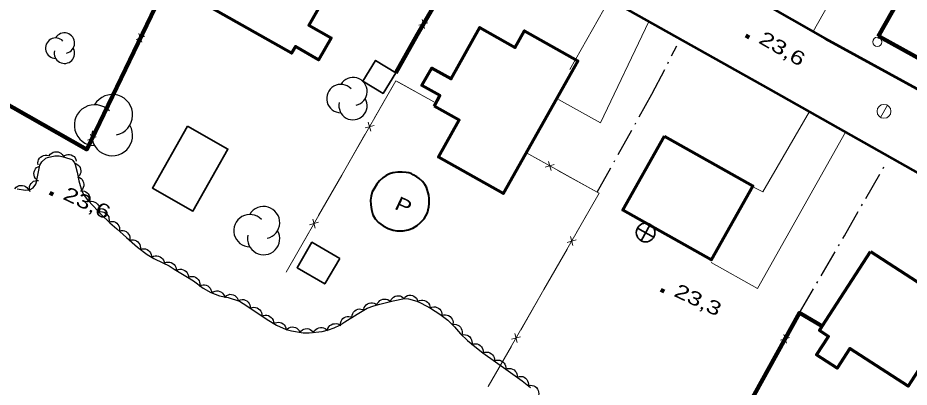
# Model space of a CAD drawing. Extents: x 356765 to 358572, y 5103174 to 5104650.
# Drawn here: x 357618.7 to 357714.5, y 5104126.4 to 5104166.1 of the extents above; entities that cross this region are included whole.
import ezdxf

# ---------------------------------------------------------------- set-up
doc = ezdxf.new("R2010")
doc.units = 0
doc.header["$LTSCALE"] = 0.6
doc.linetypes.add('DOT_DASHED', pattern=[7.7, 5, -1.2, 0.3, -1.2])
for name, color, linetype, lineweight in [('19', 7, 'Continuous', 13), ('21', 7, 'Continuous', 53), ('3', 7, 'Continuous', 140), ('31', 7, 'Continuous', 70), ('34', 7, 'Continuous', 35), ('36', 7, 'Continuous', 13), ('37', 7, 'Continuous', 13), ('38', 7, 'Continuous', 40), ('41', 7, 'DOT_DASHED', 25), ('44', 7, 'Continuous', 25)]:
    doc.layers.add(name, color=color, linetype=linetype, lineweight=lineweight)

msp = doc.modelspace()

# ---------------------------------------------------------------- linework, layer by layer
at = {"layer": '19'}
msp.add_line((357682.32, 5104168.08), (357678.06, 5104160.55), dxfattribs=at)
for points in [[(357704.2, 5104164.62), (357715.71, 5104184.94), (357707.97, 5104188.84), (357706.57, 5104186.35)], [(357686.55, 5104165.7), (357681.36, 5104154.8), (357676.85, 5104157.33)], [(357703.82, 5104156.01), (357698.81, 5104147.42), (357697.86, 5104147.86)], [(357693.25, 5104139.83), (357698.23, 5104137.03), (357707.69, 5104153.82)]]:
    msp.add_lwpolyline(points, dxfattribs=at)
at = {"layer": '21'}
for points in [[(357617.6, 5104220.46), (357625.06, 5104215.76), (357624.75, 5104214.09), (357624.79, 5104212.67), (357625.19, 5104211.41), (357625.74, 5104210.11), (357627.33, 5104207.79), (357634.41, 5104203.68), (357638.53, 5104201.37), (357655.04, 5104192.13), (357677.32, 5104179.73), (357679.67, 5104178.42), (357685.7, 5104175.07), (357691.16, 5104172.04), (357705.49, 5104163.88), (357715.7, 5104158.29)], [(357618.71, 5104201.15), (357620.8, 5104201.13), (357622.5, 5104200.63), (357624.26, 5104199.9), (357632.16, 5104195.87), (357650.85, 5104185.51), (357676.25, 5104171.48), (357699.38, 5104158.51), (357731.27, 5104140.51), (357734.52, 5104138.7), (357740.97, 5104134.84)]]:
    msp.add_lwpolyline(points, dxfattribs=at)
at = {"layer": '3'}
for p, q in [((357696.99, 5104164.18), (357697.34, 5104163.98)), ((357622.19, 5104147.3), (357622.55, 5104147.13)), ((357687.84, 5104136.89), (357688.2, 5104136.72))]:
    msp.add_line(p, q, dxfattribs=at)
at = {"layer": '31'}
for points in [[(357642.68, 5104177.51), (357653.48, 5104171.4), (357650.02, 5104165.3), (357652.4, 5104163.95), (357651.06, 5104161.59), (357648.58, 5104163), (357648.17, 5104162.28), (357637.48, 5104168.34), (357638.21, 5104169.64), (357642.68, 5104177.51)], [(357663.48, 5104156.61), (357664.11, 5104157.73), (357662.17, 5104158.82), (357663.22, 5104160.69), (357665.3, 5104159.52), (357668.4, 5104165.04), (357672.19, 5104162.91), (357673.19, 5104164.7), (357678.91, 5104161.48), (357670.89, 5104147.24), (357663.95, 5104151.14), (357666.18, 5104155.09), (357663.48, 5104156.61)], [(357688.24, 5104153.38), (357697.73, 5104148.05), (357693.26, 5104140.11), (357683.77, 5104145.45), (357688.24, 5104153.38)], [(357710.36, 5104141), (357719.82, 5104134.88), (357714.75, 5104127.05), (357714.42, 5104126.54), (357708.15, 5104130.59), (357706.78, 5104128.47), (357704.57, 5104129.9), (357705.86, 5104131.88), (357704.88, 5104132.53), (357705.17, 5104132.99), (357710.36, 5104141)]]:
    msp.add_lwpolyline(points, close=True, dxfattribs=at)
at = {"layer": '31', "lineweight": 35}
for points in [[(357659.36, 5104160.18), (357657.99, 5104157.96), (357655.82, 5104159.3), (357657.19, 5104161.51), (357659.36, 5104160.18)], [(357636.97, 5104154.45), (357633.21, 5104147.8), (357637.56, 5104145.34), (357641.32, 5104151.99), (357636.97, 5104154.45)], [(357653.34, 5104140.23), (357650.35, 5104141.99), (357648.75, 5104139.26), (357651.73, 5104137.51), (357653.34, 5104140.23)]]:
    msp.add_lwpolyline(points, close=True, dxfattribs=at)
at = {"layer": '34'}
for p, q in [((357687.07, 5104142.54), (357685.33, 5104143.52)), ((357686.69, 5104143.9), (357685.71, 5104142.16))]:
    msp.add_line(p, q, dxfattribs=at)
msp.add_circle((357686.2054, 5104143.0316), 1, dxfattribs=at)
at = {"layer": '36'}
msp.add_line((357711.46, 5104155.38), (357712.18, 5104156.7), dxfattribs=at)
for centre, radius in [((357711.1038, 5104163.4971), 0.5), ((357711.8193, 5104156.045), 0.75)]:
    msp.add_circle(centre, radius, dxfattribs=at)
at = {"layer": '37'}
for p, q in [((357634.52, 5104169.34), (357632.35, 5104164.84)), ((357662.79, 5104165.53), (357661.82, 5104165.28)), ((357662.44, 5104164.92), (357662.18, 5104165.89)), ((357631.45, 5104163.77), (357632.39, 5104164.1)), ((357631.75, 5104164.41), (357632.08, 5104163.46)), ((357631.49, 5104163.04), (357629.32, 5104158.53)), ((357659.65, 5104159.17), (357663.44, 5104157.07)), ((357629.32, 5104158.53), (357627.15, 5104154.03)), ((357622.06, 5104154.28), (357617.71, 5104156.75)), ((357657.02, 5104154.54), (357656.06, 5104154.28)), ((357656.67, 5104153.92), (357656.41, 5104154.89)), ((357626.24, 5104152.96), (357627.18, 5104153.29)), ((357626.55, 5104153.6), (357626.88, 5104152.65)), ((357653.56, 5104149.2), (357656.04, 5104153.54)), ((357675.03, 5104150.68), (357673.32, 5104151.62)), ((357676.38, 5104150.33), (357675.42, 5104150.06)), ((357675.76, 5104150.67), (357676.04, 5104149.71)), ((357651.07, 5104144.86), (357653.56, 5104149.2)), ((357650.7, 5104143.51), (357650.44, 5104144.48)), ((357651.06, 5104144.13), (357650.09, 5104143.86)), ((357647.59, 5104138.79), (357650.08, 5104143.13)), ((357678.39, 5104141.63), (357678.13, 5104142.6)), ((357678.74, 5104142.24), (357677.77, 5104141.98)), ((357675.27, 5104136.91), (357677.76, 5104141.25)), ((357672.78, 5104132.57), (357675.27, 5104136.91)), ((357672.42, 5104131.22), (357672.15, 5104132.19)), ((357701.05, 5104132.1), (357701.33, 5104131.14)), ((357672.77, 5104131.84), (357671.8, 5104131.57)), ((357700.71, 5104131.48), (357701.67, 5104131.75)), ((357669.3, 5104126.5), (357671.79, 5104130.84)), ((357700.7, 5104130.74), (357698.28, 5104126.37))]:
    msp.add_line(p, q, dxfattribs=at)
at = {"layer": '37', "lineweight": 158}
msp.add_lwpolyline([(357711.2, 5104164.09), (357730.01, 5104197.2), (357743.84, 5104189.58), (357725.45, 5104156.29), (357711.38, 5104164.04), (357711.2, 5104164.09)], close=True, dxfattribs=at)
for points in [[(357629.59, 5104177.02), (357636.35, 5104173.12), (357635.37, 5104171.1), (357626.15, 5104151.96), (357595.95, 5104169.12), (357597.99, 5104171.02), (357599.92, 5104173.08), (357602.99, 5104176.46), (357605.01, 5104178.86), (357606.76, 5104181.12), (357608.65, 5104183.79), (357611.44, 5104187.91)], [(357659.36, 5104160.18), (357661.64, 5104164.26), (357667.29, 5104173.93)], [(357705.17, 5104132.99), (357702.73, 5104134.4), (357692.24, 5104115.46), (357700.9, 5104110.26)]]:
    msp.add_lwpolyline(points, dxfattribs=at)
at = {"layer": '37'}
for points in [[(357659.36, 5104160.18), (357661.64, 5104164.26), (357661.8, 5104164.54)], [(357647.59, 5104138.79), (357659.36, 5104159.33), (357663.44, 5104157.07)], [(357657.04, 5104155.28), (357659.36, 5104159.33), (357659.65, 5104159.17)], [(357626.28, 5104152.23), (357626.15, 5104151.96), (357622.06, 5104154.28)], [(357669.3, 5104126.5), (357681.21, 5104147.26), (357681.01, 5104147.37), (357673.32, 5104151.62)], [(357681.15, 5104147.29), (357681.01, 5104147.37), (357676.78, 5104149.71)], [(357678.75, 5104142.98), (357681.21, 5104147.26), (357681.15, 5104147.29)], [(357705.17, 5104132.99), (357702.73, 5104134.4), (357701.67, 5104132.49)]]:
    msp.add_lwpolyline(points, dxfattribs=at)
at = {"layer": '38'}
msp.add_lwpolyline([(357660.76, 5104149.45), (357660.48, 5104149.48), (357660.04, 5104149.53), (357659.59, 5104149.51), (357659.06, 5104149.44), (357658.67, 5104149.32), (357658.33, 5104149.14), (357657.98, 5104148.92), (357657.62, 5104148.58), (357657.32, 5104148.21), (357657.06, 5104147.79), (357656.84, 5104147.4), (357656.7, 5104146.94), (357656.66, 5104146.52), (357656.68, 5104146.02), (357656.75, 5104145.49), (357656.91, 5104144.94), (357657.16, 5104144.51), (357657.52, 5104144.11), (357657.99, 5104143.76), (357658.55, 5104143.45), (357659.08, 5104143.27), (357659.49, 5104143.21), (357660.17, 5104143.2), (357660.68, 5104143.31), (357661.2, 5104143.51), (357661.65, 5104143.78), (357662, 5104144.1), (357662.4, 5104144.51), (357662.76, 5104145.16), (357662.92, 5104145.79), (357662.95, 5104146.11), (357662.96, 5104146.69), (357662.92, 5104147.06), (357662.65, 5104147.89), (357662.48, 5104148.2), (357662.24, 5104148.51), (357661.88, 5104148.83), (357661.61, 5104149.01), (357661.23, 5104149.24), (357661.02, 5104149.36), (357660.76, 5104149.45)], close=True, dxfattribs=at)
at = {"layer": '41'}
for points in [[(357681.01, 5104147.37), (357686.87, 5104157.89), (357689.56, 5104163.06)], [(357702.73, 5104134.4), (357707.57, 5104142.68), (357711.95, 5104150.33)]]:
    msp.add_lwpolyline(points, dxfattribs=at)
at = {"layer": '44', "linetype": 'DOT_DASHED'}
msp.add_lwpolyline([(357618.66, 5104147.71), (357619.57, 5104147.59), (357620.06, 5104147.66), (357620.4, 5104147.84), (357620.68, 5104148.23), (357620.77, 5104148.48), (357620.85, 5104149.01), (357621.1, 5104150.26), (357621.31, 5104150.63), (357621.76, 5104151.03), (357621.95, 5104151.09), (357622.71, 5104151.26), (357623.18, 5104151.26), (357623.76, 5104151.13), (357624.55, 5104150.87), (357624.67, 5104150.76), (357624.85, 5104150.51), (357624.91, 5104150.34), (357625.12, 5104149.5), (357625.29, 5104148.59), (357625.61, 5104147.47), (357625.88, 5104147.01), (357626.24, 5104146.55), (357626.89, 5104145.88), (357627.68, 5104145.01), (357628.64, 5104144.07), (357629.39, 5104143.44), (357630.41, 5104142.51), (357631.62, 5104141.45), (357632.65, 5104140.66), (357633.38, 5104140.26), (357634.32, 5104139.79), (357635, 5104139.45), (357635, 5104139.45), (357635.55, 5104139.09), (357635.71, 5104139.01), (357636.99, 5104138.26), (357637.63, 5104137.84), (357638.68, 5104137.05), (357639.5, 5104136.59), (357640.42, 5104136.25), (357641.35, 5104136.05), (357642.58, 5104135.65), (357642.96, 5104135.41), (357644.22, 5104134.58), (357645.55, 5104133.68), (357646.54, 5104133.08), (357647.58, 5104132.62), (357648.15, 5104132.47), (357649.4, 5104132.28), (357650.07, 5104132.26), (357651.45, 5104132.41), (357652.13, 5104132.58), (357652.75, 5104132.8), (357653.35, 5104133.09), (357653.9, 5104133.43), (357655.22, 5104134.28), (357656.3, 5104134.9), (357656.99, 5104135.15), (357657.66, 5104135.33), (357659.09, 5104135.71), (357660.31, 5104135.94), (357660.74, 5104135.92), (357661.62, 5104135.68), (357662.1, 5104135.45), (357663.1, 5104134.91), (357664.11, 5104134.28), (357664.96, 5104133.63), (357665.66, 5104132.92), (357666.33, 5104132.17), (357667.05, 5104131.45), (357667.84, 5104130.79), (357668.72, 5104130.13), (357670.09, 5104129.16), (357671.43, 5104128.19), (357672.93, 5104127.13), (357673.82, 5104126.41)], dxfattribs=at)
at = {"layer": '44'}
for points in [[(357620.93, 5104150.29), (357620.9, 5104150.5), (357620.93, 5104150.7), (357620.98, 5104150.85), (357621.08, 5104151), (357621.2, 5104151.14), (357621.37, 5104151.24), (357621.51, 5104151.31), (357621.69, 5104151.33), (357621.87, 5104151.33), (357622.05, 5104151.29)], [(357622.12, 5104151.26), (357622.23, 5104151.43), (357622.39, 5104151.56), (357622.53, 5104151.65), (357622.7, 5104151.69), (357622.89, 5104151.71), (357623.08, 5104151.68), (357623.23, 5104151.63), (357623.38, 5104151.54), (357623.52, 5104151.41), (357623.62, 5104151.26)], [(357623.61, 5104151.18), (357623.78, 5104151.31), (357623.97, 5104151.38), (357624.13, 5104151.42), (357624.3, 5104151.41), (357624.48, 5104151.36), (357624.65, 5104151.27), (357624.79, 5104151.18), (357624.9, 5104151.05), (357624.99, 5104150.88), (357625.03, 5104150.71)], [(357624.88, 5104150.48), (357625.07, 5104150.4), (357625.23, 5104150.28), (357625.35, 5104150.17), (357625.44, 5104150.01), (357625.5, 5104149.84), (357625.51, 5104149.65), (357625.51, 5104149.48), (357625.45, 5104149.32), (357625.36, 5104149.16), (357625.24, 5104149.02)], [(357620.79, 5104148.7), (357620.64, 5104148.85), (357620.55, 5104149.03), (357620.49, 5104149.19), (357620.48, 5104149.36), (357620.5, 5104149.55), (357620.57, 5104149.72), (357620.64, 5104149.87), (357620.77, 5104150), (357620.92, 5104150.1), (357621.08, 5104150.17)], [(357620.09, 5104147.41), (357620.02, 5104147.6), (357620.01, 5104147.81), (357620.02, 5104147.97), (357620.08, 5104148.14), (357620.18, 5104148.3), (357620.31, 5104148.43), (357620.44, 5104148.53), (357620.6, 5104148.59), (357620.78, 5104148.63), (357620.96, 5104148.63)], [(357625.17, 5104149.01), (357625.37, 5104148.94), (357625.54, 5104148.82), (357625.66, 5104148.71), (357625.75, 5104148.56), (357625.81, 5104148.39), (357625.83, 5104148.2), (357625.84, 5104148.03), (357625.78, 5104147.87), (357625.7, 5104147.7), (357625.58, 5104147.56)], [(357618.43, 5104147.74), (357618.57, 5104147.9), (357618.74, 5104148), (357618.89, 5104148.07), (357619.07, 5104148.09), (357619.25, 5104148.08), (357619.43, 5104148.03), (357619.58, 5104147.96), (357619.72, 5104147.85), (357619.83, 5104147.71), (357619.92, 5104147.54)], [(357625.49, 5104147.51), (357625.7, 5104147.52), (357625.9, 5104147.48), (357626.05, 5104147.42), (357626.19, 5104147.31), (357626.32, 5104147.18), (357626.41, 5104147.01), (357626.47, 5104146.86), (357626.49, 5104146.68), (357626.47, 5104146.5), (357626.42, 5104146.33)], [(357626.45, 5104146.36), (357626.66, 5104146.39), (357626.86, 5104146.36), (357627.02, 5104146.31), (357627.17, 5104146.22), (357627.3, 5104146.09), (357627.41, 5104145.93), (357627.48, 5104145.78), (357627.51, 5104145.61), (357627.51, 5104145.42), (357627.46, 5104145.25)], [(357627.45, 5104145.24), (357627.65, 5104145.28), (357627.86, 5104145.26), (357628.02, 5104145.22), (357628.17, 5104145.13), (357628.31, 5104145.02), (357628.43, 5104144.86), (357628.51, 5104144.72), (357628.54, 5104144.55), (357628.55, 5104144.36), (357628.52, 5104144.19)], [(357628.51, 5104144.18), (357628.71, 5104144.23), (357628.92, 5104144.23), (357629.08, 5104144.21), (357629.24, 5104144.13), (357629.39, 5104144.03), (357629.51, 5104143.88), (357629.61, 5104143.74), (357629.66, 5104143.58), (357629.68, 5104143.39), (357629.66, 5104143.21)], [(357629.65, 5104143.2), (357629.85, 5104143.25), (357630.06, 5104143.24), (357630.22, 5104143.21), (357630.38, 5104143.13), (357630.52, 5104143.01), (357630.64, 5104142.86), (357630.73, 5104142.72), (357630.77, 5104142.55), (357630.79, 5104142.37), (357630.76, 5104142.19)], [(357630.77, 5104142.2), (357630.97, 5104142.25), (357631.17, 5104142.24), (357631.33, 5104142.22), (357631.49, 5104142.14), (357631.64, 5104142.03), (357631.76, 5104141.88), (357631.85, 5104141.74), (357631.9, 5104141.57), (357631.92, 5104141.39), (357631.89, 5104141.21)], [(357631.91, 5104141.23), (357632.11, 5104141.29), (357632.31, 5104141.3), (357632.47, 5104141.28), (357632.64, 5104141.21), (357632.79, 5104141.11), (357632.92, 5104140.97), (357633.02, 5104140.84), (357633.08, 5104140.68), (357633.11, 5104140.49), (357633.1, 5104140.32)], [(357633.14, 5104140.38), (357633.32, 5104140.48), (357633.52, 5104140.53), (357633.69, 5104140.54), (357633.86, 5104140.5), (357634.03, 5104140.44), (357634.19, 5104140.32), (357634.31, 5104140.21), (357634.39, 5104140.06), (357634.46, 5104139.89), (357634.48, 5104139.71)], [(357634.52, 5104139.77), (357634.71, 5104139.85), (357634.91, 5104139.87), (357635.08, 5104139.86), (357635.24, 5104139.81), (357635.41, 5104139.72), (357635.55, 5104139.59), (357635.65, 5104139.47), (357635.72, 5104139.3), (357635.77, 5104139.12), (357635.77, 5104138.94)], [(357635.78, 5104138.97), (357635.97, 5104139.06), (357636.17, 5104139.09), (357636.34, 5104139.09), (357636.51, 5104139.04), (357636.68, 5104138.96), (357636.82, 5104138.84), (357636.94, 5104138.72), (357637.01, 5104138.56), (357637.07, 5104138.39), (357637.08, 5104138.21)], [(357637.1, 5104138.24), (357637.3, 5104138.31), (357637.5, 5104138.31), (357637.67, 5104138.3), (357637.83, 5104138.23), (357637.99, 5104138.13), (357638.12, 5104137.99), (357638.22, 5104137.86), (357638.28, 5104137.7), (357638.31, 5104137.52), (357638.3, 5104137.34)], [(357638.26, 5104137.28), (357638.45, 5104137.38), (357638.65, 5104137.41), (357638.82, 5104137.42), (357638.99, 5104137.37), (357639.16, 5104137.3), (357639.3, 5104137.18), (357639.42, 5104137.06), (357639.5, 5104136.9), (357639.56, 5104136.73), (357639.57, 5104136.55)], [(357639.58, 5104136.56), (357639.75, 5104136.68), (357639.94, 5104136.75), (357640.1, 5104136.78), (357640.28, 5104136.76), (357640.46, 5104136.71), (357640.62, 5104136.62), (357640.75, 5104136.52), (357640.86, 5104136.38), (357640.94, 5104136.22), (357640.99, 5104136.04)], [(357641.02, 5104136.16), (357641.18, 5104136.29), (357641.37, 5104136.36), (357641.53, 5104136.4), (357641.71, 5104136.39), (357641.89, 5104136.35), (357642.06, 5104136.26), (357642.19, 5104136.17), (357642.3, 5104136.03), (357642.39, 5104135.87), (357642.44, 5104135.69)], [(357642.47, 5104135.74), (357642.66, 5104135.82), (357642.86, 5104135.84), (357643.03, 5104135.83), (357643.19, 5104135.77), (357643.36, 5104135.69), (357643.5, 5104135.56), (357643.6, 5104135.43), (357643.67, 5104135.27), (357643.72, 5104135.09), (357643.72, 5104134.91)], [(357657.34, 5104135.25), (357657.41, 5104135.44), (357657.53, 5104135.61), (357657.65, 5104135.73), (357657.8, 5104135.81), (357657.97, 5104135.88), (357658.16, 5104135.89), (357658.33, 5104135.89), (357658.49, 5104135.84), (357658.66, 5104135.75), (357658.79, 5104135.63)], [(357658.79, 5104135.65), (357658.87, 5104135.84), (357659, 5104136), (357659.12, 5104136.11), (357659.28, 5104136.19), (357659.46, 5104136.24), (357659.65, 5104136.24), (357659.82, 5104136.23), (357659.98, 5104136.16), (357660.13, 5104136.06), (357660.26, 5104135.93)], [(357660.28, 5104136.05), (357660.44, 5104136.18), (357660.62, 5104136.26), (357660.78, 5104136.31), (357660.96, 5104136.31), (357661.14, 5104136.28), (357661.31, 5104136.2), (357661.45, 5104136.11), (357661.57, 5104135.98), (357661.67, 5104135.82), (357661.72, 5104135.65)], [(357643.72, 5104134.92), (357643.92, 5104134.99), (357644.12, 5104135.01), (357644.28, 5104135), (357644.45, 5104134.95), (357644.61, 5104134.86), (357644.75, 5104134.72), (357644.86, 5104134.6), (357644.92, 5104134.44), (357644.97, 5104134.26), (357644.97, 5104134.08)], [(357655.92, 5104134.76), (357655.97, 5104134.97), (357656.08, 5104135.14), (357656.18, 5104135.27), (357656.33, 5104135.37), (357656.49, 5104135.45), (357656.68, 5104135.48), (357656.85, 5104135.49), (357657.02, 5104135.45), (357657.19, 5104135.38), (357657.33, 5104135.27)], [(357661.73, 5104135.65), (357661.91, 5104135.75), (357662.11, 5104135.79), (357662.28, 5104135.79), (357662.45, 5104135.75), (357662.62, 5104135.68), (357662.77, 5104135.56), (357662.89, 5104135.45), (357662.97, 5104135.29), (357663.03, 5104135.12), (357663.05, 5104134.94)], [(357663.05, 5104134.94), (357663.24, 5104135.03), (357663.44, 5104135.05), (357663.61, 5104135.05), (357663.77, 5104135), (357663.94, 5104134.91), (357664.08, 5104134.79), (357664.19, 5104134.67), (357664.27, 5104134.51), (357664.31, 5104134.33), (357664.32, 5104134.15)], [(357644.95, 5104134.05), (357645.14, 5104134.13), (357645.34, 5104134.16), (357645.5, 5104134.16), (357645.67, 5104134.11), (357645.84, 5104134.03), (357645.98, 5104133.9), (357646.09, 5104133.79), (357646.17, 5104133.63), (357646.22, 5104133.45), (357646.23, 5104133.27)], [(357653.41, 5104133.11), (357653.41, 5104133.32), (357653.48, 5104133.52), (357653.55, 5104133.66), (357653.67, 5104133.79), (357653.81, 5104133.91), (357653.99, 5104133.98), (357654.15, 5104134.03), (357654.32, 5104134.03), (357654.5, 5104134), (357654.67, 5104133.93)], [(357654.65, 5104133.95), (357654.67, 5104134.16), (357654.74, 5104134.35), (357654.82, 5104134.5), (357654.95, 5104134.62), (357655.1, 5104134.73), (357655.28, 5104134.79), (357655.43, 5104134.83), (357655.61, 5104134.82), (357655.79, 5104134.78), (357655.95, 5104134.7)], [(357664.31, 5104134.13), (357664.51, 5104134.19), (357664.71, 5104134.2), (357664.87, 5104134.18), (357665.04, 5104134.12), (357665.19, 5104134.02), (357665.32, 5104133.88), (357665.42, 5104133.75), (357665.48, 5104133.58), (357665.51, 5104133.4), (357665.5, 5104133.22)], [(357646.21, 5104133.23), (357646.38, 5104133.34), (357646.58, 5104133.39), (357646.74, 5104133.41), (357646.92, 5104133.39), (357647.09, 5104133.33), (357647.25, 5104133.22), (357647.38, 5104133.12), (357647.47, 5104132.97), (357647.55, 5104132.8), (357647.58, 5104132.62)], [(357652.02, 5104132.54), (357652.07, 5104132.74), (357652.18, 5104132.92), (357652.29, 5104133.05), (357652.43, 5104133.14), (357652.6, 5104133.22), (357652.79, 5104133.25), (357652.95, 5104133.27), (357653.12, 5104133.22), (357653.29, 5104133.15), (357653.44, 5104133.04)], [(357665.45, 5104133.16), (357665.66, 5104133.19), (357665.86, 5104133.15), (357666.01, 5104133.1), (357666.16, 5104133.01), (357666.3, 5104132.88), (357666.4, 5104132.72), (357666.47, 5104132.57), (357666.49, 5104132.4), (357666.49, 5104132.21), (357666.45, 5104132.04)], [(357647.57, 5104132.56), (357647.71, 5104132.71), (357647.88, 5104132.81), (357648.04, 5104132.88), (357648.21, 5104132.9), (357648.39, 5104132.89), (357648.58, 5104132.83), (357648.73, 5104132.76), (357648.86, 5104132.64), (357648.97, 5104132.5), (357649.05, 5104132.33)], [(357649.05, 5104132.29), (357649.17, 5104132.46), (357649.33, 5104132.58), (357649.47, 5104132.66), (357649.64, 5104132.7), (357649.83, 5104132.72), (357650.02, 5104132.68), (357650.17, 5104132.63), (357650.32, 5104132.53), (357650.45, 5104132.4), (357650.54, 5104132.25)], [(357650.54, 5104132.31), (357650.64, 5104132.5), (357650.78, 5104132.64), (357650.91, 5104132.74), (357651.08, 5104132.8), (357651.26, 5104132.84), (357651.45, 5104132.83), (357651.61, 5104132.8), (357651.77, 5104132.72), (357651.92, 5104132.61), (357652.03, 5104132.47)], [(357666.45, 5104132.05), (357666.66, 5104132.08), (357666.86, 5104132.06), (357667.02, 5104132.02), (357667.17, 5104131.94), (357667.32, 5104131.82), (357667.43, 5104131.66), (357667.51, 5104131.52), (357667.54, 5104131.35), (357667.55, 5104131.16), (357667.52, 5104130.98)], [(357667.54, 5104131.01), (357667.74, 5104131.08), (357667.94, 5104131.09), (357668.11, 5104131.07), (357668.27, 5104131.01), (357668.43, 5104130.91), (357668.56, 5104130.77), (357668.66, 5104130.64), (357668.72, 5104130.47), (357668.75, 5104130.29), (357668.74, 5104130.11)], [(357668.74, 5104130.11), (357668.94, 5104130.19), (357669.14, 5104130.2), (357669.31, 5104130.19), (357669.47, 5104130.13), (357669.63, 5104130.03), (357669.77, 5104129.9), (357669.87, 5104129.77), (357669.93, 5104129.61), (357669.97, 5104129.43), (357669.97, 5104129.25)], [(357669.97, 5104129.25), (357670.16, 5104129.32), (357670.37, 5104129.33), (357670.53, 5104129.32), (357670.7, 5104129.25), (357670.86, 5104129.16), (357670.99, 5104129.02), (357671.09, 5104128.89), (357671.15, 5104128.73), (357671.19, 5104128.55), (357671.18, 5104128.37)], [(357671.18, 5104128.37), (357671.38, 5104128.44), (357671.58, 5104128.45), (357671.74, 5104128.44), (357671.91, 5104128.38), (357672.07, 5104128.29), (357672.2, 5104128.15), (357672.31, 5104128.03), (357672.37, 5104127.86), (357672.41, 5104127.68), (357672.41, 5104127.5)], [(357672.43, 5104127.53), (357672.63, 5104127.59), (357672.83, 5104127.59), (357673, 5104127.57), (357673.16, 5104127.5), (357673.31, 5104127.4), (357673.44, 5104127.25), (357673.53, 5104127.12), (357673.59, 5104126.95), (357673.61, 5104126.77), (357673.6, 5104126.59)], [(357673.62, 5104126.61), (357673.82, 5104126.65), (357674.02, 5104126.63), (357674.18, 5104126.59), (357674.34, 5104126.51), (357674.48, 5104126.39), (357674.59, 5104126.23), (357674.67, 5104126.09), (357674.71, 5104125.92), (357674.72, 5104125.73), (357674.68, 5104125.56)]]:
    msp.add_lwpolyline(points, dxfattribs=at)
for centre, radius, start, end in [((357622.816, 5104162.8248), 1.0941, 44.11537, 269.80396), ((357623.757, 5104163.3719), 1.0941, 282.26917, 149.72626), ((357623.757, 5104162.2778), 1.0941, 166.93686, 29.62122), ((357653.4578, 5104157.4145), 1.5196, 44.11537, 269.80396), ((357654.7647, 5104158.1743), 1.5196, 282.26917, 149.72626), ((357628.8955, 5104155.6558), 2.1921, 282.26917, 149.72626), ((357654.7647, 5104156.6547), 1.5196, 166.93686, 29.62122), ((357627.0104, 5104154.5598), 2.1921, 44.11537, 269.80396), ((357628.8955, 5104153.4638), 2.1921, 166.93686, 29.62122), ((357645.1621, 5104144.1037), 1.7289, 282.26917, 149.72626), ((357643.6752, 5104143.2393), 1.7289, 44.11537, 269.80396), ((357645.1621, 5104142.3748), 1.7289, 166.93686, 29.62122)]:
    msp.add_arc(centre, radius, start, end, dxfattribs=at)

# ---------------------------------------------------------------- texts
at = {"layer": '3', "width": 1.35}
for s, rotation, p in [('23,6   ', 329.977, (357698.24, 5104163.45)), ('23,6   ', 334.619, (357623.49, 5104146.67)), ('23,3   ', 334.619, (357689.14, 5104136.26))]:
    msp.add_text(s, height=1.5, rotation=rotation, dxfattribs=at).set_placement(p)
at = {"layer": '38', "width": 1.25}
msp.add_text('P', height=1.5, rotation=334.72, dxfattribs=at).set_placement((357659.12, 5104145.62))

doc.saveas('drawing.dxf')
